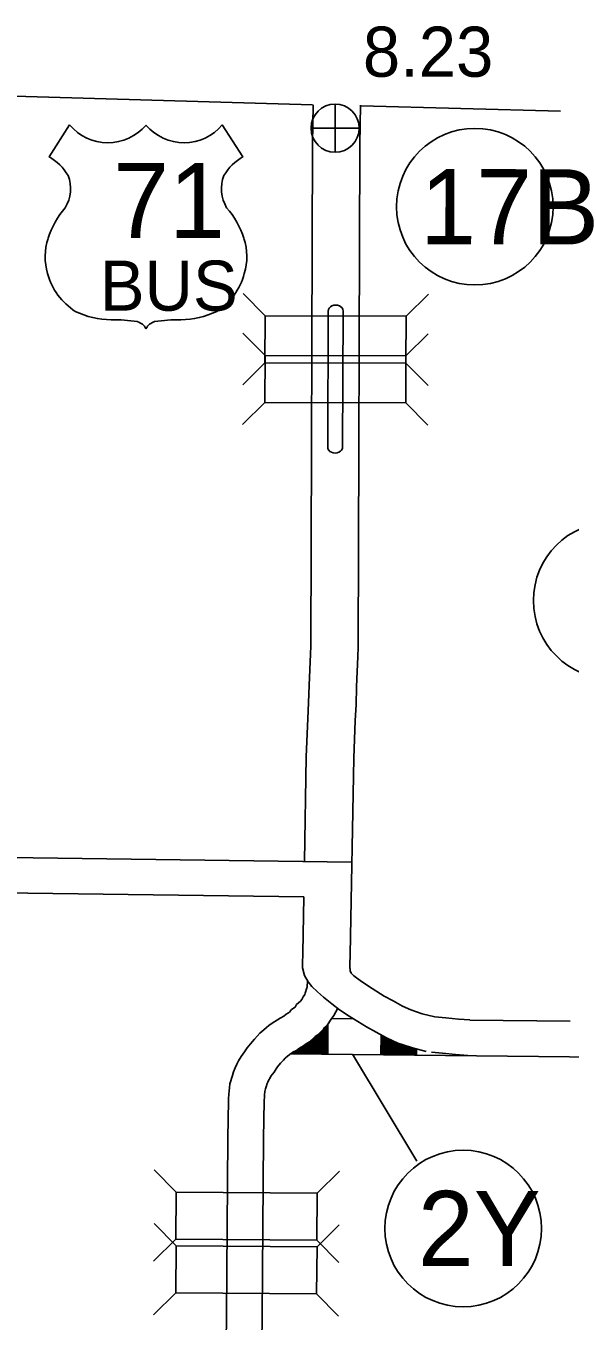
# Model space of a CAD drawing. Extents: x -939622 to -934245, y 1383184 to 1385301.
# Drawn here: x -936327.08 to -936313.32, y 1385004.94 to 1385037.69 of the extents above; entities that cross this region are included whole.
import ezdxf

# ---------------------------------------------------------------- set-up
doc = ezdxf.new("R2010")
doc.units = 0
for name, color, linetype in [('10', 7, 'Continuous'), ('15', 7, 'Continuous'), ('2', 7, 'Continuous'), ('20', 7, 'Continuous'), ('22', 7, 'Continuous'), ('25', 7, 'Continuous'), ('26', 7, 'Continuous'), ('27', 7, 'Continuous')]:
    doc.layers.add(name, color=color, linetype=linetype)

msp = doc.modelspace()

# ---------------------------------------------------------------- linework, layer by layer
at = {"layer": '10'}
for points in [[(-936319.961, 1385013.538), (-936319.972, 1385013.389), (-936319.972, 1385013.385), (-936319.977, 1385013.366), (-936319.987, 1385013.339), (-936320.011, 1385013.258), (-936320.022, 1385013.226), (-936320.033, 1385013.199), (-936320.069, 1385013.134), (-936320.109, 1385013.073), (-936320.139, 1385013.028), (-936320.239, 1385012.94), (-936320.277, 1385012.874), (-936320.363, 1385012.813), (-936320.419, 1385012.753), (-936320.445, 1385012.731), (-936320.499, 1385012.699), (-936320.561, 1385012.651), (-936320.654, 1385012.599), (-936320.717, 1385012.552), (-936320.788, 1385012.516), (-936320.88, 1385012.452), (-936320.94, 1385012.413), (-936320.998, 1385012.365), (-936321.065, 1385012.306), (-936321.165, 1385012.217), (-936321.231, 1385012.141), (-936321.306, 1385012.063), (-936321.407, 1385011.946), (-936321.49, 1385011.846), (-936321.553, 1385011.744), (-936321.642, 1385011.626), (-936321.705, 1385011.515), (-936321.747, 1385011.432), (-936321.794, 1385011.343), (-936321.83, 1385011.24), (-936321.861, 1385011.147), (-936321.887, 1385011.068), (-936321.902, 1385011.012), (-936321.924, 1385010.937), (-936321.938, 1385010.834), (-936321.947, 1385010.763), (-936321.951, 1385010.674), (-936321.951, 1385010.641), (-936321.957, 1385010.59), (-936321.957, 1385010.516), (-936321.975, 1385009.566), (-936322.007, 1385005.064), (-936322.11, 1384997.221)], [(-936319.199, 1385012.846), (-936319.299, 1385012.667), (-936319.361, 1385012.573), (-936319.457, 1385012.431), (-936319.533, 1385012.364), (-936319.559, 1385012.318), (-936319.695, 1385012.183), (-936319.769, 1385012.131), (-936319.791, 1385012.107), (-936319.915, 1385011.998), (-936319.994, 1385011.952), (-936320.064, 1385011.898), (-936320.163, 1385011.842), (-936320.244, 1385011.782), (-936320.329, 1385011.739), (-936320.375, 1385011.708), (-936320.406, 1385011.687), (-936320.413, 1385011.681), (-936320.467, 1385011.633), (-936320.523, 1385011.583), (-936320.566, 1385011.534), (-936320.641, 1385011.456), (-936320.721, 1385011.364), (-936320.758, 1385011.319), (-936320.809, 1385011.235), (-936320.888, 1385011.131), (-936320.91, 1385011.092), (-936320.946, 1385011.02), (-936320.966, 1385010.983), (-936320.978, 1385010.948), (-936321.008, 1385010.861), (-936321.023, 1385010.814), (-936321.033, 1385010.774), (-936321.042, 1385010.746), (-936321.045, 1385010.718), (-936321.049, 1385010.687), (-936321.051, 1385010.65), (-936321.051, 1385010.586), (-936321.057, 1385010.535), (-936321.057, 1385010.507), (-936321.075, 1385009.554), (-936321.107, 1385005.055), (-936321.21, 1384997.208)]]:
    msp.add_lwpolyline(points, dxfattribs=at)
at = {"layer": '15'}
for points in [[(-936319.822, 1385035.689), (-936319.835, 1385034.701)], [(-936318.622, 1385035.68), (-936318.636, 1385034.685)], [(-936319.835, 1385034.695), (-936319.881, 1385022.002), (-936319.89, 1385021.797), (-936319.922, 1385021.015), (-936319.935, 1385020.567), (-936319.954, 1385020.174), (-936319.992, 1385019.204), (-936320.04, 1385016.562)], [(-936318.635, 1385034.691), (-936318.681, 1385021.974), (-936318.691, 1385021.746), (-936318.722, 1385020.973), (-936318.736, 1385020.521), (-936318.755, 1385020.121), (-936318.793, 1385019.17), (-936318.883, 1385014.214), (-936318.89, 1385013.935)], [(-936319.438, 1385030.476), (-936319.45, 1385027.033)], [(-936319.063, 1385030.481), (-936319.075, 1385027.038)], [(-936339.295, 1385016.823), (-936318.841, 1385016.545)], [(-936339.724, 1385015.929), (-936320.057, 1385015.662)], [(-936320.057, 1385015.662), (-936320.083, 1385014.24), (-936320.089, 1385013.967), (-936320.092, 1385013.885), (-936320.092, 1385013.873)], [(-936320.092, 1385013.873), (-936320.04, 1385013.679), (-936319.944, 1385013.517), (-936319.849, 1385013.399), (-936319.709, 1385013.267), (-936319.555, 1385013.127), (-936319.349, 1385012.958), (-936319.15, 1385012.811), (-936318.908, 1385012.649), (-936318.474, 1385012.377), (-936318.229, 1385012.247), (-936317.967, 1385012.097), (-936317.676, 1385011.966), (-936317.54, 1385011.919), (-936317.311, 1385011.846), (-936316.961, 1385011.758)], [(-936318.89, 1385013.935), (-936318.89, 1385013.862), (-936318.887, 1385013.842), (-936318.88, 1385013.796), (-936318.856, 1385013.733), (-936318.795, 1385013.667), (-936318.632, 1385013.547), (-936318.419, 1385013.404), (-936318.024, 1385013.156), (-936317.796, 1385013.036), (-936317.559, 1385012.901), (-936317.349, 1385012.806), (-936317.061, 1385012.711), (-936316.743, 1385012.632)], [(-936319.351, 1385012.587), (-936318.8, 1385012.581)], [(-936316.743, 1385012.632), (-936316.464, 1385012.606), (-936316.143, 1385012.573), (-936315.855, 1385012.555)], [(-936315.855, 1385012.549), (-936313.324, 1385012.521)], [(-936320.388, 1385011.699), (-936313.334, 1385011.621)], [(-936316.826, 1385011.735), (-936316.551, 1385011.71), (-936316.217, 1385011.676), (-936315.912, 1385011.657)], [(-936313.336, 1385011.621), (-936311.39, 1385011.59)]]:
    msp.add_lwpolyline(points, dxfattribs=at)
for centre, major_axis in [((-936319.25, 1385030.479), (0.188, 0.002)), ((-936319.263, 1385027.035), (-0.188, -0.002))]:
    msp.add_ellipse(centre, major_axis=major_axis, ratio=0.793772, start_param=0, end_param=3.141593, dxfattribs=at)
at = {"layer": '2'}
for points in [[(-936338.013, 1385036.132), (-936335.037, 1385036.099), (-936327.087, 1385035.9), (-936319.832, 1385035.695)], [(-936318.608, 1385035.662), (-936313.565, 1385035.535)]]:
    msp.add_lwpolyline(points, dxfattribs=at)
at = {"layer": '20'}
for p, q in [((-936321.033, 1385030.359), (-936321.591, 1385030.921)), ((-936317.469, 1385030.346), (-936316.907, 1385030.904)), ((-936321.036, 1385029.356), (-936321.595, 1385029.918)), ((-936317.473, 1385029.343), (-936316.91, 1385029.901)), ((-936321.037, 1385029.171), (-936321.599, 1385028.612)), ((-936317.473, 1385029.158), (-936316.915, 1385028.596)), ((-936321.041, 1385028.168), (-936321.603, 1385027.61)), ((-936317.477, 1385028.155), (-936316.919, 1385027.593)), ((-936323.282, 1385008.198), (-936323.838, 1385008.762)), ((-936319.718, 1385008.172), (-936319.154, 1385008.728)), ((-936323.286, 1385006.838), (-936323.842, 1385007.402)), ((-936319.722, 1385006.812), (-936319.158, 1385007.368)), ((-936323.291, 1385007.01), (-936323.855, 1385006.454)), ((-936319.727, 1385006.984), (-936319.171, 1385006.42)), ((-936323.294, 1385005.65), (-936323.858, 1385005.094)), ((-936319.731, 1385005.624), (-936319.175, 1385005.06))]:
    msp.add_line(p, q, dxfattribs=at)
for points in [[(-936321.037, 1385029.171), (-936317.473, 1385029.158), (-936317.469, 1385030.346), (-936321.033, 1385030.359)], [(-936321.041, 1385028.168), (-936317.477, 1385028.155), (-936317.473, 1385029.343), (-936321.036, 1385029.356)], [(-936319.718, 1385008.172), (-936323.282, 1385008.198), (-936323.291, 1385007.01), (-936319.727, 1385006.984)], [(-936319.722, 1385006.812), (-936323.286, 1385006.838), (-936323.294, 1385005.65), (-936319.731, 1385005.624)]]:
    msp.add_lwpolyline(points, close=True, dxfattribs=at)
at = {"layer": '22'}
for p, q in [((-936325.976, 1385035.182), (-936326.496, 1385034.379)), ((-936322.116, 1385035.182), (-936321.596, 1385034.379))]:
    msp.add_line(p, q, dxfattribs=at)
for centre, radius, start, end in [((-936325.009, 1385035.996), 1.264, 220.075, 319.6701), ((-936323.083, 1385035.996), 1.264, 220.3299, 319.925), ((-936327.174, 1385033.213), 1.349, 30.7809, 59.9883), ((-936320.918, 1385033.213), 1.349, 120.0117, 149.2191), ((-936326.877, 1385033.569), 0.925, 328.8105, 21.2108), ((-936321.215, 1385033.569), 0.925, 158.7892, 211.1895), ((-936324.459, 1385031.674), 2.157, 138.9565, 162.6913), ((-936323.633, 1385031.674), 2.157, 17.3087, 41.0435), ((-936325.171, 1385031.85), 1.426, 160.9576, 197.3819), ((-936322.921, 1385031.85), 1.426, 342.6181, 19.0424), ((-936324.939, 1385031.854), 1.65, 195.1074, 237.1312), ((-936323.153, 1385031.854), 1.65, 302.8688, 344.8926), ((-936324.908, 1385032.374), 2.118, 244.0771, 269.5779), ((-936324.859, 1385026.376), 3.88, 81.1942, 90.9539), ((-936323.233, 1385026.376), 3.88, 89.0461, 98.8058), ((-936323.184, 1385032.374), 2.118, 270.4221, 295.9229), ((-936324.374, 1385029.855), 0.372, 28.0342, 72.9864), ((-936323.718, 1385029.855), 0.372, 107.0136, 151.9658)]:
    msp.add_arc(centre, radius, start, end, dxfattribs=at)
at = {"layer": '26'}
for p, q in [((-936319.264, 1385034.491), (-936319.264, 1385035.71)), ((-936319.873, 1385035.101), (-936318.654, 1385035.101)), ((-936319.659, 1385012.218), (-936319.661, 1385011.691)), ((-936319.644, 1385012.233), (-936319.646, 1385011.69)), ((-936319.629, 1385012.248), (-936319.631, 1385011.69)), ((-936319.614, 1385012.263), (-936319.616, 1385011.69)), ((-936319.599, 1385012.278), (-936319.601, 1385011.69)), ((-936319.584, 1385012.293), (-936319.586, 1385011.69)), ((-936319.569, 1385012.308), (-936319.571, 1385011.69)), ((-936319.554, 1385012.327), (-936319.556, 1385011.689)), ((-936319.539, 1385012.353), (-936319.541, 1385011.689)), ((-936319.524, 1385012.371), (-936319.526, 1385011.688)), ((-936319.509, 1385012.385), (-936319.511, 1385011.688)), ((-936319.494, 1385012.398), (-936319.496, 1385011.688)), ((-936319.479, 1385012.412), (-936319.481, 1385011.688)), ((-936319.464, 1385012.425), (-936319.466, 1385011.688)), ((-936319.449, 1385012.444), (-936319.451, 1385011.688)), ((-936320.095, 1385011.88), (-936320.096, 1385011.695)), ((-936320.08, 1385011.889), (-936320.081, 1385011.695)), ((-936320.065, 1385011.897), (-936320.066, 1385011.695)), ((-936320.05, 1385011.908), (-936320.051, 1385011.695)), ((-936320.035, 1385011.92), (-936320.036, 1385011.695)), ((-936320.02, 1385011.931), (-936320.021, 1385011.695)), ((-936320.005, 1385011.943), (-936320.006, 1385011.694)), ((-936319.99, 1385011.954), (-936319.991, 1385011.694)), ((-936319.975, 1385011.963), (-936319.976, 1385011.694)), ((-936319.96, 1385011.972), (-936319.961, 1385011.694)), ((-936319.945, 1385011.98), (-936319.946, 1385011.694)), ((-936319.93, 1385011.989), (-936319.931, 1385011.694)), ((-936319.915, 1385011.998), (-936319.916, 1385011.693)), ((-936319.9, 1385012.011), (-936319.901, 1385011.693)), ((-936319.885, 1385012.025), (-936319.886, 1385011.693)), ((-936319.87, 1385012.038), (-936319.871, 1385011.693)), ((-936319.855, 1385012.051), (-936319.856, 1385011.693)), ((-936319.84, 1385012.064), (-936319.841, 1385011.693)), ((-936319.825, 1385012.077), (-936319.826, 1385011.692)), ((-936319.81, 1385012.091), (-936319.811, 1385011.692)), ((-936319.795, 1385012.103), (-936319.796, 1385011.692)), ((-936319.78, 1385012.119), (-936319.781, 1385011.692)), ((-936319.765, 1385012.134), (-936319.766, 1385011.692)), ((-936319.75, 1385012.144), (-936319.751, 1385011.692)), ((-936319.735, 1385012.155), (-936319.736, 1385011.691)), ((-936319.72, 1385012.165), (-936319.721, 1385011.691)), ((-936319.705, 1385012.176), (-936319.706, 1385011.691)), ((-936319.69, 1385012.188), (-936319.691, 1385011.691)), ((-936319.675, 1385012.203), (-936319.676, 1385011.691)), ((-936318.103, 1385012.175), (-936318.104, 1385011.673)), ((-936318.088, 1385012.166), (-936318.089, 1385011.673)), ((-936318.073, 1385012.158), (-936318.074, 1385011.673)), ((-936318.058, 1385012.149), (-936318.059, 1385011.673)), ((-936318.043, 1385012.141), (-936318.044, 1385011.673)), ((-936318.028, 1385012.132), (-936318.029, 1385011.673)), ((-936318.013, 1385012.124), (-936318.014, 1385011.672)), ((-936317.998, 1385012.115), (-936317.999, 1385011.672)), ((-936317.983, 1385012.107), (-936317.984, 1385011.672)), ((-936317.968, 1385012.098), (-936317.969, 1385011.672)), ((-936317.953, 1385012.091), (-936317.954, 1385011.672)), ((-936317.938, 1385012.084), (-936317.939, 1385011.672)), ((-936317.923, 1385012.078), (-936317.924, 1385011.671)), ((-936317.908, 1385012.071), (-936317.909, 1385011.671)), ((-936317.893, 1385012.064), (-936317.894, 1385011.671)), ((-936317.878, 1385012.057), (-936317.879, 1385011.671)), ((-936317.863, 1385012.051), (-936317.864, 1385011.671)), ((-936317.848, 1385012.044), (-936317.849, 1385011.671)), ((-936317.833, 1385012.037), (-936317.834, 1385011.67)), ((-936317.818, 1385012.03), (-936317.819, 1385011.67)), ((-936317.803, 1385012.024), (-936317.804, 1385011.67)), ((-936317.788, 1385012.017), (-936317.789, 1385011.67)), ((-936317.773, 1385012.01), (-936317.774, 1385011.67)), ((-936317.758, 1385012.004), (-936317.759, 1385011.67)), ((-936317.743, 1385011.997), (-936317.744, 1385011.669)), ((-936317.728, 1385011.99), (-936317.729, 1385011.669)), ((-936317.713, 1385011.983), (-936317.714, 1385011.669)), ((-936317.698, 1385011.977), (-936317.699, 1385011.669)), ((-936317.684, 1385011.97), (-936317.684, 1385011.669)), ((-936317.669, 1385011.964), (-936317.669, 1385011.669)), ((-936317.654, 1385011.959), (-936317.654, 1385011.668)), ((-936317.639, 1385011.953), (-936317.639, 1385011.668)), ((-936317.624, 1385011.948), (-936317.624, 1385011.668)), ((-936317.609, 1385011.943), (-936317.609, 1385011.668)), ((-936317.594, 1385011.938), (-936317.594, 1385011.668)), ((-936317.579, 1385011.932), (-936317.579, 1385011.668)), ((-936317.564, 1385011.927), (-936317.564, 1385011.667)), ((-936317.549, 1385011.922), (-936317.549, 1385011.667)), ((-936317.534, 1385011.917), (-936317.534, 1385011.667)), ((-936317.519, 1385011.912), (-936317.519, 1385011.667)), ((-936317.504, 1385011.907), (-936317.504, 1385011.667)), ((-936317.489, 1385011.903), (-936317.489, 1385011.667)), ((-936317.474, 1385011.898), (-936317.474, 1385011.666)), ((-936317.459, 1385011.893), (-936317.459, 1385011.666)), ((-936317.444, 1385011.888), (-936317.444, 1385011.666)), ((-936317.429, 1385011.883), (-936317.429, 1385011.666)), ((-936320.351, 1385011.724), (-936320.351, 1385011.698)), ((-936320.336, 1385011.735), (-936320.336, 1385011.698)), ((-936320.321, 1385011.744), (-936320.321, 1385011.698)), ((-936320.306, 1385011.751), (-936320.306, 1385011.698)), ((-936320.291, 1385011.759), (-936320.291, 1385011.698)), ((-936320.276, 1385011.766), (-936320.276, 1385011.697)), ((-936320.261, 1385011.774), (-936320.261, 1385011.697)), ((-936320.246, 1385011.781), (-936320.246, 1385011.697)), ((-936320.231, 1385011.792), (-936320.231, 1385011.697)), ((-936320.216, 1385011.803), (-936320.216, 1385011.697)), ((-936320.201, 1385011.814), (-936320.201, 1385011.697)), ((-936320.186, 1385011.825), (-936320.186, 1385011.696)), ((-936320.171, 1385011.837), (-936320.171, 1385011.696)), ((-936320.156, 1385011.847), (-936320.156, 1385011.696)), ((-936320.141, 1385011.855), (-936320.141, 1385011.696)), ((-936320.125, 1385011.863), (-936320.126, 1385011.696)), ((-936320.11, 1385011.872), (-936320.111, 1385011.696)), ((-936317.414, 1385011.879), (-936317.414, 1385011.666)), ((-936317.399, 1385011.874), (-936317.399, 1385011.666)), ((-936317.384, 1385011.869), (-936317.384, 1385011.665)), ((-936317.369, 1385011.864), (-936317.369, 1385011.665)), ((-936317.354, 1385011.86), (-936317.354, 1385011.665)), ((-936317.339, 1385011.855), (-936317.339, 1385011.665)), ((-936317.324, 1385011.85), (-936317.324, 1385011.665)), ((-936317.309, 1385011.845), (-936317.309, 1385011.665)), ((-936317.294, 1385011.842), (-936317.294, 1385011.664)), ((-936317.279, 1385011.838), (-936317.279, 1385011.664)), ((-936317.264, 1385011.834), (-936317.264, 1385011.664)), ((-936317.249, 1385011.83), (-936317.249, 1385011.664)), ((-936317.234, 1385011.827), (-936317.234, 1385011.664)), ((-936317.219, 1385011.823), (-936317.219, 1385011.664)), ((-936317.204, 1385011.819), (-936317.204, 1385011.663))]:
    msp.add_line(p, q, dxfattribs=at)
msp.add_circle((-936319.264, 1385035.101), 0.609, dxfattribs=at)
at = {"layer": '27'}
msp.add_line((-936317.198, 1385008.983), (-936318.821, 1385011.689), dxfattribs=at)
for centre in [(-936315.731, 1385033.116), (-936312.27, 1385023.156), (-936316.026, 1385007.279)]:
    msp.add_circle(centre, 1.98, dxfattribs=at)

# ---------------------------------------------------------------- texts
at = {"layer": '22'}
for s, height, p in [('71', 1.9008, (-936324.877, 1385032.321)), ('BUS', 1.2672, (-936325.212, 1385030.486))]:
    msp.add_text(s, height=height, dxfattribs=at).set_placement(p)
at = {"layer": '25'}
msp.add_text('8.23', height=1.2672, dxfattribs=at).set_placement((-936318.562, 1385036.401))
at = {"layer": '27'}
msp.add_text('17B', height=1.9008, rotation=359.9, dxfattribs=at).set_placement((-936317.114, 1385032.168))
msp.add_text('2Y', height=1.9008, dxfattribs=at).set_placement((-936317.172, 1385006.329))

doc.saveas('drawing.dxf')
